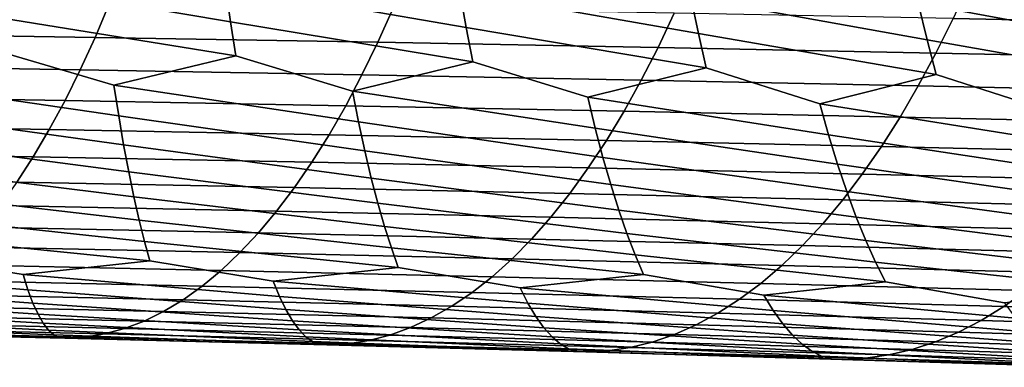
# Model space of a CAD drawing. Header units: metres. Extents: x -240 to 45, y -77 to 27.
# Tile 615 of 656: x -46.15 to -38.89, y -10.31 to -7.75. Entities that reach past the tile are written whole.
import ezdxf

# ---------------------------------------------------------------- set-up
doc = ezdxf.new("R2010")
doc.units = ezdxf.units.M
doc.layers.add('solid_102011X2', color=7, linetype='CONTINUOUS')

msp = doc.modelspace()

# ---------------------------------------------------------------- linework, layer by layer
at = {"layer": 'solid_102011X2'}
for points in [[(-46.41058, -7.187916, 355.020538), (-44.631111, -7.500968, 354.507111), (-44.593868, -7.765178, 354.821167), (-46.383125, -7.462571, 355.323425)], [(-44.667023, -7.224973, 354.203979), (-42.903206, -7.541564, 353.652557), (-42.857063, -7.807128, 353.966675), (-44.631111, -7.500968, 354.507111)], [(-42.947723, -7.264144, 353.349304), (-41.200706, -7.584327, 352.76001), (-41.145508, -7.851326, 353.074066), (-42.903206, -7.541564, 353.652557)], [(-41.253983, -7.305397, 352.456848), (-39.524994, -7.629223, 351.829834), (-39.460567, -7.897738, 352.143646), (-41.200706, -7.584327, 352.76001)], [(-39.587189, -7.348701, 351.526947), (-37.877518, -7.676219, 350.862579), (-37.803688, -7.946327, 351.175903), (-39.524994, -7.629223, 351.829834)], [(-46.383125, -7.462571, 355.323425), (-44.593868, -7.765178, 354.821167), (-44.555382, -8.017208, 355.145569), (-46.354626, -7.725509, 355.637238)], [(-39.146091, -7.473803, 367.204895), (-39.26825, -7.740816, 366.93277), (-37.231846, -7.782601, 366.022766), (-37.102989, -7.514148, 366.29364)], [(-44.631111, -7.500968, 354.507111), (-42.857063, -7.807128, 353.966675), (-42.809399, -8.06044, 354.291199), (-44.593868, -7.765178, 354.821167)], [(-42.903206, -7.541564, 353.652557), (-41.145508, -7.851326, 353.074066), (-41.088505, -8.105997, 353.398499), (-42.857063, -7.807128, 353.966675)], [(-47.590103, -7.596882, 370.144104), (-47.689884, -7.847207, 369.858276), (-45.591671, -7.880705, 369.120331), (-45.485416, -7.629313, 369.405212)], [(-41.200706, -7.584327, 352.76001), (-39.460567, -7.897738, 352.143646), (-39.394054, -8.153844, 352.467804), (-41.145508, -7.851326, 353.074066)], [(-45.485416, -7.629313, 369.405212), (-45.591671, -7.880705, 369.120331), (-43.50898, -7.916675, 368.339966), (-43.396137, -7.664136, 368.62381)], [(-43.396137, -7.664136, 368.62381), (-43.50898, -7.916675, 368.339966), (-41.442913, -7.955078, 367.516998), (-41.32338, -7.701315, 367.799713)], [(-39.524994, -7.629223, 351.829834), (-37.803688, -7.946327, 351.175903), (-37.727478, -8.203945, 351.499573), (-39.460567, -7.897738, 352.143646)], [(-46.354626, -7.725509, 355.637238), (-44.555382, -8.017208, 355.145569), (-45.453823, -8.234151, 355.916046), (-46.325157, -7.976337, 355.961395)], [(-44.593868, -7.765178, 354.821167), (-42.809399, -8.06044, 354.291199), (-43.694935, -8.277072, 355.0867), (-44.555382, -8.017208, 355.145569)], [(-41.32338, -7.701315, 367.799713), (-41.442913, -7.955078, 367.516998), (-39.394592, -7.995879, 366.651276), (-39.26825, -7.740816, 366.93277)], [(-39.26825, -7.740816, 366.93277), (-39.394592, -7.995879, 366.651276), (-37.36512, -8.03904, 365.742584), (-37.231846, -7.782601, 366.022766)], [(-42.857063, -7.807128, 353.966675), (-41.088505, -8.105997, 353.398499), (-41.960022, -8.322388, 354.219147), (-42.809399, -8.06044, 354.291199)], [(-47.689884, -7.847207, 369.858276), (-47.792835, -8.085412, 369.563416), (-45.701302, -8.119925, 368.826477), (-45.591671, -7.880705, 369.120331)], [(-45.591671, -7.880705, 369.120331), (-45.701302, -8.119925, 368.826477), (-43.625397, -8.156986, 368.04718), (-43.50898, -7.916675, 368.339966)], [(-41.145508, -7.851326, 353.074066), (-39.394054, -8.153844, 352.467804), (-40.250374, -8.370063, 353.313599), (-41.088505, -8.105997, 353.398499)], [(-39.460567, -7.897738, 352.143646), (-37.727478, -8.203945, 351.499573), (-38.567352, -8.420059, 352.370422), (-39.394054, -8.153844, 352.467804)], [(-46.325157, -7.976337, 355.961395), (-45.453823, -8.234151, 355.916046), (-45.418522, -8.460104, 356.259735), (-47.235416, -8.193661, 356.70694)], [(-43.50898, -7.916675, 368.339966), (-43.625397, -8.156986, 368.04718), (-41.566238, -8.196554, 367.225372), (-41.442913, -7.955078, 367.516998)], [(-41.442913, -7.955078, 367.516998), (-41.566238, -8.196554, 367.225372), (-39.52494, -8.238593, 366.36087), (-39.394592, -7.995879, 366.651276)], [(-44.555382, -8.017208, 355.145569), (-43.694935, -8.277072, 355.0867), (-43.650078, -8.50411, 355.430603), (-45.453823, -8.234151, 355.916046)], [(-39.394592, -7.995879, 366.651276), (-39.52494, -8.238593, 366.36087), (-37.502621, -8.283062, 365.453583), (-37.36512, -8.03904, 365.742584)], [(-47.792835, -8.085412, 369.563416), (-47.898788, -8.311124, 369.259949), (-45.814129, -8.346601, 368.524017), (-45.701302, -8.119925, 368.826477)], [(-45.701302, -8.119925, 368.826477), (-45.814129, -8.346601, 368.524017), (-43.745213, -8.384695, 367.745819), (-43.625397, -8.156986, 368.04718)], [(-42.809399, -8.06044, 354.291199), (-41.960022, -8.322388, 354.219147), (-41.905445, -8.550582, 354.563049), (-43.694935, -8.277072, 355.0867)], [(-41.088505, -8.105997, 353.398499), (-40.250374, -8.370063, 353.313599), (-40.185898, -8.599483, 353.657349), (-41.960022, -8.322388, 354.219147)], [(-47.235416, -8.193661, 356.70694), (-45.418522, -8.460104, 356.259735), (-45.382195, -8.672836, 356.612122), (-47.209507, -8.418602, 357.050262)], [(-43.625397, -8.156986, 368.04718), (-43.745213, -8.384695, 367.745819), (-41.693161, -8.425366, 366.925232), (-41.566238, -8.196554, 367.225372)], [(-41.566238, -8.196554, 367.225372), (-41.693161, -8.425366, 366.925232), (-39.659092, -8.468576, 366.062042), (-39.52494, -8.238593, 366.36087)], [(-39.394054, -8.153844, 352.467804), (-38.567352, -8.420059, 352.370422), (-38.492794, -8.650776, 352.713806), (-40.250374, -8.370063, 353.313599)], [(-45.453823, -8.234151, 355.916046), (-43.650078, -8.50411, 355.430603), (-43.603973, -8.717852, 355.783203), (-45.418522, -8.460104, 356.259735)], [(-39.52494, -8.238593, 366.36087), (-39.659092, -8.468576, 366.062042), (-37.644131, -8.514285, 365.156128), (-37.502621, -8.283062, 365.453583)], [(-47.898788, -8.311124, 369.259949), (-48.007584, -8.524005, 368.948395), (-45.929981, -8.56039, 368.213501), (-45.814129, -8.346601, 368.524017)], [(-43.694935, -8.277072, 355.0867), (-41.905445, -8.550582, 354.563049), (-41.849384, -8.765402, 354.91568), (-43.650078, -8.50411, 355.430603)], [(-41.960022, -8.322388, 354.219147), (-40.185898, -8.599483, 353.657349), (-40.119709, -8.815447, 354.009827), (-41.905445, -8.550582, 354.563049)], [(-45.814129, -8.346601, 368.524017), (-45.929981, -8.56039, 368.213501), (-43.86824, -8.599458, 367.436432), (-43.745213, -8.384695, 367.745819)], [(-43.745213, -8.384695, 367.745819), (-43.86824, -8.599458, 367.436432), (-41.823486, -8.64117, 366.617065), (-41.693161, -8.425366, 366.925232)], [(-40.250374, -8.370063, 353.313599), (-38.492794, -8.650776, 352.713806), (-38.41629, -8.867949, 353.065918), (-40.185898, -8.599483, 353.657349)], [(-47.209507, -8.418602, 357.050262), (-45.382195, -8.672836, 356.612122), (-45.34491, -8.872023, 356.972687), (-47.182789, -8.630393, 357.402283)], [(-45.418522, -8.460104, 356.259735), (-43.603973, -8.717852, 355.783203), (-43.556702, -8.917971, 356.143982), (-45.382195, -8.672836, 356.612122)], [(-41.693161, -8.425366, 366.925232), (-41.823486, -8.64117, 366.617065), (-39.796841, -8.685485, 365.755188), (-39.659092, -8.468576, 366.062042)], [(-39.659092, -8.468576, 366.062042), (-39.796841, -8.685485, 365.755188), (-37.789436, -8.732364, 364.850739), (-37.644131, -8.514285, 365.156128)], [(-48.007584, -8.524005, 368.948395), (-48.119045, -8.72372, 368.629181), (-46.048676, -8.760956, 367.895386), (-45.929981, -8.56039, 368.213501)], [(-45.929981, -8.56039, 368.213501), (-46.048676, -8.760956, 367.895386), (-43.994286, -8.800939, 367.119476), (-43.86824, -8.599458, 367.436432)], [(-43.650078, -8.50411, 355.430603), (-41.849384, -8.765402, 354.91568), (-41.79195, -8.966517, 355.276489), (-43.603973, -8.717852, 355.783203)], [(-41.905445, -8.550582, 354.563049), (-40.119709, -8.815447, 354.009827), (-40.051933, -9.017624, 354.370453), (-41.849384, -8.765402, 354.91568)], [(-47.182789, -8.630393, 357.402283), (-45.34491, -8.872023, 356.972687), (-45.306736, -9.057363, 357.34082), (-47.155315, -8.828712, 357.762451)], [(-43.86824, -8.599458, 367.436432), (-43.994286, -8.800939, 367.119476), (-41.957005, -8.843626, 366.301331), (-41.823486, -8.64117, 366.617065)], [(-40.185898, -8.599483, 353.657349), (-38.41629, -8.867949, 353.065918), (-38.337978, -9.071249, 353.426178), (-40.119709, -8.815447, 354.009827)], [(-45.382195, -8.672836, 356.612122), (-43.556702, -8.917971, 356.143982), (-43.50835, -9.104166, 356.512329), (-45.34491, -8.872023, 356.972687)], [(-41.823486, -8.64117, 366.617065), (-41.957005, -8.843626, 366.301331), (-39.937969, -8.888978, 365.440857), (-39.796841, -8.685485, 365.755188)], [(-39.796841, -8.685485, 365.755188), (-39.937969, -8.888978, 365.440857), (-37.938301, -8.936954, 364.537872), (-37.789436, -8.732364, 364.850739)], [(-48.119045, -8.72372, 368.629181), (-48.233009, -8.909955, 368.302826), (-46.170033, -8.947986, 367.570129), (-46.048676, -8.760956, 367.895386)], [(-46.048676, -8.760956, 367.895386), (-46.170033, -8.947986, 367.570129), (-44.123158, -8.98882, 366.79541), (-43.994286, -8.800939, 367.119476)], [(-43.603973, -8.717852, 355.783203), (-41.79195, -8.966517, 355.276489), (-41.733246, -9.153628, 355.644897), (-43.556702, -8.917971, 356.143982)], [(-41.849384, -8.765402, 354.91568), (-40.051933, -9.017624, 354.370453), (-39.982689, -9.20571, 354.738708), (-41.79195, -8.966517, 355.276489)], [(-47.155315, -8.828712, 357.762451), (-45.306736, -9.057363, 357.34082), (-45.267742, -9.228592, 357.715973), (-47.127144, -9.013259, 358.130188)], [(-43.994286, -8.800939, 367.119476), (-44.123158, -8.98882, 366.79541), (-42.093521, -9.032418, 365.978546), (-41.957005, -8.843626, 366.301331)], [(-41.957005, -8.843626, 366.301331), (-42.093521, -9.032418, 365.978546), (-40.08226, -9.078736, 365.119446), (-39.937969, -8.888978, 365.440857)], [(-40.119709, -8.815447, 354.009827), (-38.337978, -9.071249, 353.426178), (-38.257999, -9.260369, 353.794006), (-40.051933, -9.017624, 354.370453)], [(-45.34491, -8.872023, 356.972687), (-43.50835, -9.104166, 356.512329), (-43.459007, -9.276173, 356.887695), (-45.306736, -9.057363, 357.34082)], [(-43.556702, -8.917971, 356.143982), (-41.733246, -9.153628, 355.644897), (-41.67337, -9.326468, 356.020294), (-43.50835, -9.104166, 356.512329)], [(-39.937969, -8.888978, 365.440857), (-40.08226, -9.078736, 365.119446), (-38.090508, -9.127734, 364.217987), (-37.938301, -8.936954, 364.537872)], [(-46.170033, -8.947986, 367.570129), (-46.293865, -9.1212, 367.238251), (-44.254658, -9.162824, 366.464752), (-44.123158, -8.98882, 366.79541)], [(-44.123158, -8.98882, 366.79541), (-44.254658, -9.162824, 366.464752), (-42.232822, -9.207264, 365.6492), (-42.093521, -9.032418, 365.978546)], [(-41.79195, -8.966517, 355.276489), (-39.982689, -9.20571, 354.738708), (-39.912094, -9.379439, 355.113922), (-41.733246, -9.153628, 355.644897)], [(-47.127144, -9.013259, 358.130188), (-45.267742, -9.228592, 357.715973), (-45.228123, -9.385448, 358.097595), (-47.09832, -9.18377, 358.504944)], [(-45.306736, -9.057363, 357.34082), (-43.459007, -9.276173, 356.887695), (-43.408875, -9.433725, 357.269562), (-45.267742, -9.228592, 357.715973)], [(-42.093521, -9.032418, 365.978546), (-42.232822, -9.207264, 365.6492), (-40.229492, -9.254478, 364.791534), (-40.08226, -9.078736, 365.119446)], [(-40.051933, -9.017624, 354.370453), (-38.257999, -9.260369, 353.794006), (-38.176487, -9.435043, 354.168884), (-39.982689, -9.20571, 354.738708)], [(-46.293865, -9.1212, 367.238251), (-46.419983, -9.280324, 366.900269), (-44.388588, -9.322673, 366.127991), (-44.254658, -9.162824, 366.464752)], [(-43.50835, -9.104166, 356.512329), (-41.67337, -9.326468, 356.020294), (-41.612545, -9.484772, 356.402191), (-43.459007, -9.276173, 356.887695)], [(-40.08226, -9.078736, 365.119446), (-40.229492, -9.254478, 364.791534), (-38.245815, -9.304421, 363.891632), (-38.090508, -9.127734, 364.217987)], [(-47.09832, -9.18377, 358.504944), (-45.228123, -9.385448, 358.097595), (-45.187702, -9.527706, 358.484985), (-47.069023, -9.339983, 358.886169)], [(-44.254658, -9.162824, 366.464752), (-44.388588, -9.322673, 366.127991), (-42.374695, -9.367887, 365.313782), (-42.232822, -9.207264, 365.6492)], [(-42.232822, -9.207264, 365.6492), (-42.374695, -9.367887, 365.313782), (-40.379444, -9.415922, 364.457581), (-40.229492, -9.254478, 364.791534)], [(-41.733246, -9.153628, 355.644897), (-39.912094, -9.379439, 355.113922), (-39.840385, -9.538545, 355.495667), (-41.67337, -9.326468, 356.020294)], [(-39.982689, -9.20571, 354.738708), (-38.176487, -9.435043, 354.168884), (-38.093697, -9.595002, 354.550201), (-39.912094, -9.379439, 355.113922)], [(-46.419983, -9.280324, 366.900269), (-46.548195, -9.425108, 366.556732), (-44.524734, -9.468117, 365.785706), (-44.388588, -9.322673, 366.127991)], [(-45.267742, -9.228592, 357.715973), (-43.408875, -9.433725, 357.269562), (-43.357811, -9.5766, 357.657166), (-45.228123, -9.385448, 358.097595)], [(-43.459007, -9.276173, 356.887695), (-41.612545, -9.484772, 356.402191), (-41.550644, -9.628313, 356.789825), (-43.408875, -9.433725, 357.269562)], [(-40.229492, -9.254478, 364.791534), (-40.379444, -9.415922, 364.457581), (-38.403992, -9.466736, 363.559235), (-38.245815, -9.304421, 363.891632)], [(-47.069023, -9.339983, 358.886169), (-45.187702, -9.527706, 358.484985), (-46.123413, -9.630329, 359.296906), (-47.039066, -9.481672, 359.273163)], [(-44.388588, -9.322673, 366.127991), (-44.524734, -9.468117, 365.785706), (-42.518913, -9.514034, 364.972839), (-42.374695, -9.367887, 365.313782)], [(-41.67337, -9.326468, 356.020294), (-39.840385, -9.538545, 355.495667), (-39.76746, -9.6828, 355.883148), (-41.612545, -9.484772, 356.402191)], [(-46.548195, -9.425108, 366.556732), (-46.678291, -9.555339, 366.208099), (-44.662888, -9.598941, 365.438354), (-44.524734, -9.468117, 365.785706)], [(-45.228123, -9.385448, 358.097595), (-43.357811, -9.5766, 357.657166), (-44.280994, -9.67798, 358.494537), (-45.187702, -9.527706, 358.484985)], [(-43.408875, -9.433725, 357.269562), (-41.550644, -9.628313, 356.789825), (-42.46022, -9.728487, 357.652832), (-43.357811, -9.5766, 357.657166)], [(-42.374695, -9.367887, 365.313782), (-42.518913, -9.514034, 364.972839), (-40.531879, -9.562818, 364.118103), (-40.379444, -9.415922, 364.457581)], [(-40.379444, -9.415922, 364.457581), (-40.531879, -9.562818, 364.118103), (-38.564789, -9.614422, 363.221375), (-38.403992, -9.466736, 363.559235)], [(-39.912094, -9.379439, 355.113922), (-38.093697, -9.595002, 354.550201), (-38.009544, -9.740019, 354.937317), (-39.840385, -9.538545, 355.495667)], [(-47.039066, -9.481672, 359.273163), (-46.123413, -9.630329, 359.296906), (-46.087193, -9.74258, 359.693787), (-47.986248, -9.585577, 360.059784)], [(-44.524734, -9.468117, 365.785706), (-44.662888, -9.598941, 365.438354), (-42.66526, -9.645492, 364.626892), (-42.518913, -9.514034, 364.972839)], [(-41.612545, -9.484772, 356.402191), (-39.76746, -9.6828, 355.883148), (-40.662323, -9.781808, 356.771881), (-41.550644, -9.628313, 356.789825)], [(-46.678291, -9.555339, 366.208099), (-46.810081, -9.670809, 365.85498), (-44.802841, -9.714936, 365.086517), (-44.662888, -9.598941, 365.438354)], [(-45.187702, -9.527706, 358.484985), (-44.280994, -9.67798, 358.494537), (-44.234062, -9.790665, 358.891754), (-46.123413, -9.630329, 359.296906)], [(-43.357811, -9.5766, 357.657166), (-42.46022, -9.728487, 357.652832), (-42.40239, -9.841646, 358.050171), (-44.280994, -9.67798, 358.494537)], [(-42.518913, -9.514034, 364.972839), (-42.66526, -9.645492, 364.626892), (-40.686562, -9.694947, 363.773621), (-40.531879, -9.562818, 364.118103)], [(-40.531879, -9.562818, 364.118103), (-40.686562, -9.694947, 363.773621), (-38.727951, -9.747262, 362.87854), (-38.564789, -9.614422, 363.221375)], [(-39.840385, -9.538545, 355.495667), (-38.009544, -9.740019, 354.937317), (-38.888535, -9.837897, 355.851898), (-39.76746, -9.6828, 355.883148)], [(-47.986248, -9.585577, 360.059784), (-46.087193, -9.74258, 359.693787), (-46.050392, -9.839725, 360.094604), (-47.960548, -9.697436, 360.456177)], [(-46.123413, -9.630329, 359.296906), (-44.234062, -9.790665, 358.891754), (-44.18647, -9.888165, 359.292877), (-46.087193, -9.74258, 359.693787)], [(-44.662888, -9.598941, 365.438354), (-44.802841, -9.714936, 365.086517), (-42.813511, -9.762048, 364.276459), (-42.66526, -9.645492, 364.626892)], [(-42.66526, -9.645492, 364.626892), (-42.813511, -9.762048, 364.276459), (-40.843254, -9.812099, 363.424713), (-40.686562, -9.694947, 363.773621)], [(-41.550644, -9.628313, 356.789825), (-40.662323, -9.781808, 356.771881), (-40.593399, -9.895479, 357.169189), (-42.46022, -9.728487, 357.652832)], [(-47.960548, -9.697436, 360.456177), (-46.050392, -9.839725, 360.094604), (-46.013027, -9.921636, 360.498688), (-47.934361, -9.794262, 360.856506)], [(-46.810081, -9.670809, 365.85498), (-46.943359, -9.771335, 365.497894), (-44.94437, -9.815919, 364.730743), (-44.802841, -9.714936, 365.086517)], [(-44.802841, -9.714936, 365.086517), (-44.94437, -9.815919, 364.730743), (-42.963432, -9.863519, 363.922089), (-42.813511, -9.762048, 364.276459)], [(-44.280994, -9.67798, 358.494537), (-42.40239, -9.841646, 358.050171), (-42.343815, -9.939537, 358.451416), (-44.234062, -9.790665, 358.891754)], [(-40.686562, -9.694947, 363.773621), (-40.843254, -9.812099, 363.424713), (-38.893238, -9.865045, 362.53125), (-38.727951, -9.747262, 362.87854)], [(-39.76746, -9.6828, 355.883148), (-38.888535, -9.837897, 355.851898), (-38.808327, -9.952122, 356.248901), (-40.662323, -9.781808, 356.771881)], [(-47.934361, -9.794262, 360.856506), (-46.013027, -9.921636, 360.498688), (-45.975037, -9.988194, 360.905365), (-47.907665, -9.875927, 361.260101)], [(-46.943359, -9.771335, 365.497894), (-47.077927, -9.856771, 365.13739), (-45.087269, -9.901744, 364.371552), (-44.94437, -9.815919, 364.730743)], [(-46.087193, -9.74258, 359.693787), (-44.18647, -9.888165, 359.292877), (-44.138245, -9.970353, 359.697266), (-46.050392, -9.839725, 360.094604)], [(-44.234062, -9.790665, 358.891754), (-42.343815, -9.939537, 358.451416), (-42.284538, -10.022036, 358.855957), (-44.18647, -9.888165, 359.292877)], [(-42.813511, -9.762048, 364.276459), (-42.963432, -9.863519, 363.922089), (-41.001717, -9.914088, 363.071869), (-40.843254, -9.812099, 363.424713)], [(-42.46022, -9.728487, 357.652832), (-40.593399, -9.895479, 357.169189), (-40.523647, -9.993797, 357.570374), (-42.40239, -9.841646, 358.050171)], [(-40.662323, -9.781808, 356.771881), (-38.808327, -9.952122, 356.248901), (-38.727203, -10.050902, 356.649841), (-40.593399, -9.895479, 357.169189)], [(-38.727951, -9.747262, 362.87854), (-38.893238, -9.865045, 362.53125), (-36.964622, -9.920839, 361.596039), (-36.790588, -9.802393, 361.941498)], [(-47.077927, -9.856771, 365.13739), (-47.213562, -9.926979, 364.774048), (-45.231304, -9.972271, 364.009521), (-45.087269, -9.901744, 364.371552)], [(-46.050392, -9.839725, 360.094604), (-44.138245, -9.970353, 359.697266), (-44.089348, -10.037112, 360.104248), (-46.013027, -9.921636, 360.498688)], [(-44.94437, -9.815919, 364.730743), (-45.087269, -9.901744, 364.371552), (-43.114803, -9.949759, 363.564301), (-42.963432, -9.863519, 363.922089)], [(-42.963432, -9.863519, 363.922089), (-43.114803, -9.949759, 363.564301), (-41.161705, -10.000769, 362.715668), (-41.001717, -9.914088, 363.071869)], [(-42.40239, -9.841646, 358.050171), (-40.523647, -9.993797, 357.570374), (-40.453129, -10.076637, 357.974854), (-42.343815, -9.939537, 358.451416)], [(-40.843254, -9.812099, 363.424713), (-41.001717, -9.914088, 363.071869), (-39.060387, -9.967582, 362.180084), (-38.893238, -9.865045, 362.53125)], [(-38.893238, -9.865045, 362.53125), (-39.060387, -9.967582, 362.180084), (-37.140617, -10.023954, 361.246674), (-36.964622, -9.920839, 361.596039)], [(-47.907665, -9.875927, 361.260101), (-45.975037, -9.988194, 360.905365), (-45.936523, -10.039309, 361.314026), (-47.88039, -9.942312, 361.66629)], [(-47.88039, -9.942312, 361.66629), (-45.936523, -10.039309, 361.314026), (-45.897552, -10.074924, 361.724091), (-47.852623, -9.993325, 362.074493)], [(-47.213562, -9.926979, 364.774048), (-47.350063, -9.981847, 364.408386), (-45.376255, -10.027388, 363.645203), (-45.231304, -9.972271, 364.009521)], [(-46.013027, -9.921636, 360.498688), (-44.089348, -10.037112, 360.104248), (-44.039898, -10.088351, 360.513245), (-45.975037, -9.988194, 360.905365)], [(-45.087269, -9.901744, 364.371552), (-45.231304, -9.972271, 364.009521), (-43.267376, -10.020626, 363.203705), (-43.114803, -9.949759, 363.564301)], [(-44.18647, -9.888165, 359.292877), (-42.284538, -10.022036, 358.855957), (-42.224545, -10.089024, 359.263062), (-44.138245, -9.970353, 359.697266)], [(-42.343815, -9.939537, 358.451416), (-40.453129, -10.076637, 357.974854), (-40.381844, -10.14388, 358.381897), (-42.284538, -10.022036, 358.855957)], [(-41.001717, -9.914088, 363.071869), (-41.161705, -10.000769, 362.715668), (-39.229149, -10.054728, 361.825562), (-39.060387, -9.967582, 362.180084)], [(-40.593399, -9.895479, 357.169189), (-38.727203, -10.050902, 356.649841), (-38.645241, -10.134114, 357.054016), (-40.523647, -9.993797, 357.570374)], [(-47.852623, -9.993325, 362.074493), (-45.897552, -10.074924, 361.724091), (-45.858192, -10.094986, 362.134888), (-47.824413, -10.028911, 362.48407)], [(-47.350063, -9.981847, 364.408386), (-47.487221, -10.0213, 364.040985), (-45.521904, -10.067019, 363.279144), (-45.376255, -10.027388, 363.645203)], [(-45.975037, -9.988194, 360.905365), (-44.039898, -10.088351, 360.513245), (-43.989983, -10.124014, 360.923584), (-45.936523, -10.039309, 361.314026)], [(-45.231304, -9.972271, 364.009521), (-45.376255, -10.027388, 363.645203), (-43.420921, -10.076008, 362.84082), (-43.267376, -10.020626, 363.203705)], [(-44.138245, -9.970353, 359.697266), (-42.224545, -10.089024, 359.263062), (-42.163967, -10.140409, 359.67218), (-44.089348, -10.037112, 360.104248)], [(-43.114803, -9.949759, 363.564301), (-43.267376, -10.020626, 363.203705), (-41.322968, -10.071998, 362.356628), (-41.161705, -10.000769, 362.715668)], [(-41.161705, -10.000769, 362.715668), (-41.322968, -10.071998, 362.356628), (-39.399258, -10.126339, 361.468201), (-39.229149, -10.054728, 361.825562)], [(-40.523647, -9.993797, 357.570374), (-38.645241, -10.134114, 357.054016), (-38.562462, -10.201638, 357.460815), (-40.453129, -10.076637, 357.974854)], [(-39.060387, -9.967582, 362.180084), (-39.229149, -10.054728, 361.825562), (-37.31831, -10.111591, 360.893951), (-37.140617, -10.023954, 361.246674)], [(-47.824413, -10.028911, 362.48407), (-45.858192, -10.094986, 362.134888), (-45.814388, -10.099578, 362.544128), (-47.795811, -10.049015, 362.894409)], [(-47.795811, -10.049015, 362.894409), (-45.814388, -10.099578, 362.544128), (-47.762657, -10.053714, 363.303253)], [(-47.624828, -10.045269, 363.672424), (-47.762657, -10.053714, 363.303253), (-45.814388, -10.099578, 362.544128), (-45.66803, -10.091096, 362.911926)], [(-47.487221, -10.0213, 364.040985), (-47.624828, -10.045269, 363.672424), (-45.66803, -10.091096, 362.911926), (-45.521904, -10.067019, 363.279144)], [(-45.936523, -10.039309, 361.314026), (-43.989983, -10.124014, 360.923584), (-43.939678, -10.144049, 361.334686), (-45.897552, -10.074924, 361.724091)], [(-45.897552, -10.074924, 361.724091), (-43.939678, -10.144049, 361.334686), (-43.885033, -10.148543, 361.744141), (-45.858192, -10.094986, 362.134888)], [(-45.521904, -10.067019, 363.279144), (-45.66803, -10.091096, 362.911926), (-43.729996, -10.140022, 362.110474), (-43.575207, -10.11583, 362.476227)], [(-45.376255, -10.027388, 363.645203), (-45.521904, -10.067019, 363.279144), (-43.575207, -10.11583, 362.476227), (-43.420921, -10.076008, 362.84082)], [(-44.089348, -10.037112, 360.104248), (-42.163967, -10.140409, 359.67218), (-42.102909, -10.176138, 360.082642), (-44.039898, -10.088351, 360.513245)], [(-43.420921, -10.076008, 362.84082), (-43.575207, -10.11583, 362.476227), (-41.648327, -10.167686, 361.632294), (-41.485256, -10.127662, 361.9953)], [(-43.267376, -10.020626, 363.203705), (-43.420921, -10.076008, 362.84082), (-41.485256, -10.127662, 361.9953), (-41.322968, -10.071998, 362.356628)], [(-42.284538, -10.022036, 358.855957), (-40.381844, -10.14388, 358.381897), (-40.309944, -10.195436, 358.790924), (-42.224545, -10.089024, 359.263062)], [(-41.322968, -10.071998, 362.356628), (-41.485256, -10.127662, 361.9953), (-39.570442, -10.182302, 361.108612), (-39.399258, -10.126339, 361.468201)], [(-40.453129, -10.076637, 357.974854), (-38.562462, -10.201638, 357.460815), (-38.479042, -10.253384, 357.869568), (-40.381844, -10.14388, 358.381897)], [(-39.229149, -10.054728, 361.825562), (-39.399258, -10.126339, 361.468201), (-37.497421, -10.183605, 360.538452), (-37.31831, -10.111591, 360.893951)], [(-45.858192, -10.094986, 362.134888), (-43.885033, -10.148543, 361.744141), (-45.814388, -10.099578, 362.544128)], [(-45.66803, -10.091096, 362.911926), (-45.814388, -10.099578, 362.544128), (-43.885033, -10.148543, 361.744141), (-43.729996, -10.140022, 362.110474)], [(-44.039898, -10.088351, 360.513245), (-42.102909, -10.176138, 360.082642), (-42.04147, -10.196157, 360.493835), (-43.989983, -10.124014, 360.923584)], [(-43.989983, -10.124014, 360.923584), (-42.04147, -10.196157, 360.493835), (-41.975792, -10.200562, 360.903351), (-43.939678, -10.144049, 361.334686)], [(-43.939678, -10.144049, 361.334686), (-41.975792, -10.200562, 360.903351), (-43.885033, -10.148543, 361.744141)], [(-43.729996, -10.140022, 362.110474), (-43.885033, -10.148543, 361.744141), (-41.975792, -10.200562, 360.903351), (-41.811928, -10.191999, 361.268127)], [(-43.575207, -10.11583, 362.476227), (-43.729996, -10.140022, 362.110474), (-41.811928, -10.191999, 361.268127), (-41.648327, -10.167686, 361.632294)], [(-42.224545, -10.089024, 359.263062), (-40.309944, -10.195436, 358.790924), (-40.237549, -10.231247, 359.201324), (-42.163967, -10.140409, 359.67218)], [(-42.163967, -10.140409, 359.67218), (-40.237549, -10.231247, 359.201324), (-40.164772, -10.251266, 359.612457), (-42.102909, -10.176138, 360.082642)], [(-41.485256, -10.127662, 361.9953), (-41.648327, -10.167686, 361.632294), (-39.742455, -10.22254, 360.747314), (-39.570442, -10.182302, 361.108612)], [(-40.381844, -10.14388, 358.381897), (-38.479042, -10.253384, 357.869568), (-38.395111, -10.289297, 358.279694), (-40.309944, -10.195436, 358.790924)], [(-39.399258, -10.126339, 361.468201), (-39.570442, -10.182302, 361.108612), (-37.677666, -10.239882, 360.180725), (-37.497421, -10.183605, 360.538452)], [(-42.102909, -10.176138, 360.082642), (-40.164772, -10.251266, 359.612457), (-40.087872, -10.25559, 360.02182), (-42.04147, -10.196157, 360.493835)], [(-42.04147, -10.196157, 360.493835), (-40.087872, -10.25559, 360.02182), (-41.975792, -10.200562, 360.903351)], [(-41.811928, -10.191999, 361.268127), (-41.975792, -10.200562, 360.903351), (-40.087872, -10.25559, 360.02182), (-39.915024, -10.246983, 360.384857)], [(-41.648327, -10.167686, 361.632294), (-41.811928, -10.191999, 361.268127), (-39.915024, -10.246983, 360.384857), (-39.742455, -10.22254, 360.747314)], [(-40.309944, -10.195436, 358.790924), (-38.395111, -10.289297, 358.279694), (-38.310799, -10.309327, 358.690521), (-40.237549, -10.231247, 359.201324)], [(-40.237549, -10.231247, 359.201324), (-38.310799, -10.309327, 358.690521), (-38.222477, -10.313579, 359.099548), (-40.164772, -10.251266, 359.612457)], [(-39.742455, -10.22254, 360.747314), (-39.915024, -10.246983, 360.384857), (-38.040482, -10.304925, 359.460724), (-37.85878, -10.280346, 359.821289)], [(-39.570442, -10.182302, 361.108612), (-39.742455, -10.22254, 360.747314), (-37.85878, -10.280346, 359.821289), (-37.677666, -10.239882, 360.180725)], [(-40.164772, -10.251266, 359.612457), (-38.222477, -10.313579, 359.099548), (-40.087872, -10.25559, 360.02182)], [(-39.915024, -10.246983, 360.384857), (-40.087872, -10.25559, 360.02182), (-38.222477, -10.313579, 359.099548), (-38.040482, -10.304925, 359.460724)]]:
    msp.add_3dface(points, dxfattribs=at)

doc.saveas('drawing.dxf')
